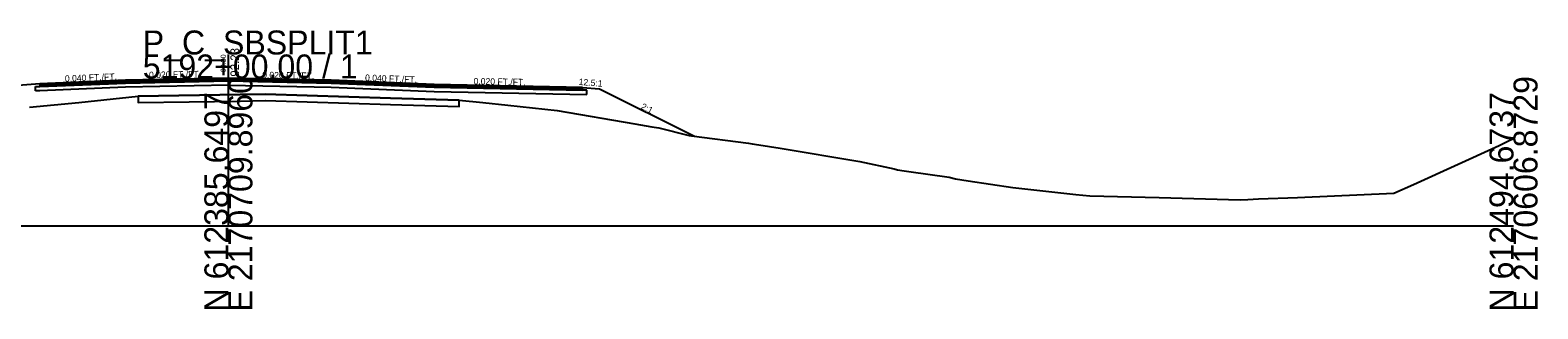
# Model space of a CAD drawing. Extents: x -26 to 1303, y -3010 to 12023.
# Drawn here: x 126.9 to 302.8, y 10490.3 to 10522.8 of the extents above; entities that cross this region are included whole.
import ezdxf

# ---------------------------------------------------------------- set-up
doc = ezdxf.new("R2010")
doc.units = 0
for name, color, linetype in [('RD_GPK_XS_Cell', 7, 'Continuous'), ('RD_XS_Base', 7, 'Continuous'), ('RD_XS_ExGround', 7, 'Continuous'), ('RD_XS_ExPaveRet', 7, 'Continuous'), ('RD_XS_Greenside', 7, 'Continuous'), ('RD_XS_Pave', 7, 'Continuous'), ('RD_XS_PaveOvlay_CP', 7, 'Continuous'), ('RD_XS_TieSlope', 7, 'Continuous'), ('RD_XS_TX_Elev_EX', 7, 'Continuous'), ('RD_XS_TX_Elev_PR', 7, 'Continuous'), ('RD_XS_TX_ShdSlope', 7, 'Continuous'), ('RD_XS_TX_Slope', 7, 'Continuous')]:
    doc.layers.add(name, color=color, linetype=linetype)

msp = doc.modelspace()

# ---------------------------------------------------------------- linework, layer by layer
at = {"layer": 'RD_GPK_XS_Cell'}
for p, q in [((150, 10500), (150, 10520)), ((0, 10500), (150, 10500)), ((150, 10500), (300, 10500))]:
    msp.add_line(p, q, dxfattribs=at)
at = {"layer": 'RD_XS_Base'}
for p, q in [((128, 10516.27), (138, 10516.67)), ((136, 10516.59), (136, 10516.59)), ((138, 10516.67), (150, 10516.91)), ((150, 10516.91), (150, 10517.07)), ((150, 10517.07), (150, 10516.41)), ((150, 10516.91), (150, 10516.91)), ((162, 10516.67), (150, 10516.91)), ((150, 10516.91), (150, 10516.91)), ((150, 10516.91), (150, 10516.41)), ((174, 10516.19), (162, 10516.67)), ((162, 10516.67), (162, 10516.67)), ((127.5, 10516.25), (128, 10516.27)), ((127.5, 10515.75), (127.5, 10516.25)), ((127.5, 10516.25), (127.5, 10516.25)), ((128, 10515.77), (127.5, 10515.75)), ((127.5, 10515.75), (127.5, 10515.75)), ((127.5, 10515.75), (127.5, 10515.75)), ((128, 10516.27), (128, 10516.27)), ((138, 10516.17), (128, 10515.77)), ((128, 10515.77), (128, 10515.77)), ((136, 10516.09), (136, 10516.09)), ((150, 10516.41), (138, 10516.17)), ((150, 10516.41), (150, 10516.41)), ((150, 10516.41), (162, 10516.17)), ((150, 10516.41), (150, 10516.41)), ((162, 10516.17), (162, 10516.17)), ((162, 10516.17), (174, 10515.69)), ((191.32, 10515.85), (174, 10516.19)), ((174, 10516.19), (174, 10516.19)), ((174, 10515.69), (174, 10515.69)), ((174, 10515.69), (191.82, 10515.34)), ((191.82, 10515.84), (191.32, 10515.85)), ((191.32, 10515.85), (191.32, 10515.85)), ((191.82, 10515.34), (191.82, 10515.84)), ((191.82, 10515.84), (191.82, 10515.84)), ((191.82, 10515.34), (191.82, 10515.34)), ((191.82, 10515.34), (191.82, 10515.34))]:
    msp.add_line(p, q, dxfattribs=at)
at = {"layer": 'RD_XS_ExGround'}
msp.add_lwpolyline([(126.8, 10513.87), (132.55, 10514.4), (139.47, 10515.14), (151.38, 10515.32), (154.34, 10515.37), (168.93, 10514.92), (176.95, 10514.67), (179.7, 10514.38), (182.62, 10514.07), (188.36, 10513.47), (197.44, 10511.91), (199.42, 10511.55), (200.25, 10511.43), (203.78, 10510.56), (204.06, 10510.5), (210.7, 10509.64), (211.15, 10509.58), (211.92, 10509.44), (214.4, 10509.06), (223.7, 10507.52), (227.69, 10506.65), (228.09, 10506.54), (228.88, 10506.43), (229.43, 10506.34), (234.12, 10505.67), (234.88, 10505.5), (236.33, 10505.27), (241.55, 10504.49), (248.91, 10503.67), (250.54, 10503.5), (258.65, 10503.31), (268.1, 10503.05), (268.99, 10503.07), (270.22, 10503.14), (274.79, 10503.32), (286.02, 10503.83), (288.32, 10504.81), (298.31, 10509.39), (299.32, 10509.88), (300, 10510.21)], dxfattribs=at)
at = {"layer": 'RD_XS_ExPaveRet'}
for points in [[(176.95, 10514.67), (168.93, 10514.92), (168.93, 10514.92), (154.34, 10515.37), (154.34, 10515.37), (154.34, 10515.37), (154.34, 10515.37), (151.38, 10515.32), (151.38, 10515.32), (139.47, 10515.14), (139.47, 10515.14), (139.47, 10514.39), (151.38, 10514.57), (151.38, 10514.57), (154.34, 10514.62), (154.34, 10514.62), (154.34, 10514.62), (154.34, 10514.62), (168.93, 10514.17), (168.93, 10514.17), (176.95, 10513.92), (176.95, 10513.92), (176.95, 10513.92), (176.95, 10514.67), (176.95, 10514.67)], [(176.95, 10514.67), (168.93, 10514.92), (154.34, 10515.37), (151.38, 10515.32), (139.47, 10515.14), (139.47, 10514.39), (151.38, 10514.57), (154.34, 10514.62), (168.93, 10514.17), (176.95, 10513.92), (176.95, 10514.67)]]:
    msp.add_lwpolyline(points, dxfattribs=at)
at = {"layer": 'RD_XS_Greenside'}
msp.add_line((193.32, 10516), (204.42, 10510.45), dxfattribs=at)
at = {"layer": 'RD_XS_Pave'}
for p, q in [((138, 10516.99), (128, 10516.59)), ((138, 10516.83), (128, 10516.43)), ((128, 10516.43), (138, 10516.83)), ((128, 10516.27), (138, 10516.67)), ((128, 10516.59), (128, 10516.59)), ((128, 10516.59), (128, 10516.43)), ((136, 10516.91), (136, 10516.91)), ((136, 10516.75), (136, 10516.75)), ((136, 10516.75), (136, 10516.75)), ((136, 10516.59), (136, 10516.59)), ((150, 10517.23), (138, 10516.99)), ((150, 10517.07), (138, 10516.83)), ((138, 10516.83), (150, 10517.07)), ((138, 10516.67), (150, 10516.91)), ((162, 10516.99), (150, 10517.23)), ((150, 10516.91), (150, 10517.07)), ((150, 10517.07), (162, 10516.83)), ((162, 10516.83), (150, 10517.07)), ((150, 10517.07), (150, 10517.07)), ((150, 10517.07), (150, 10516.91)), ((150, 10516.91), (150, 10516.91)), ((150, 10516.91), (150, 10516.91)), ((150, 10516.91), (150, 10516.91)), ((150, 10516.91), (162, 10516.67)), ((174, 10516.51), (162, 10516.99)), ((162, 10516.99), (162, 10516.99)), ((162, 10516.83), (162, 10516.83)), ((162, 10516.83), (174, 10516.35)), ((174, 10516.35), (162, 10516.83)), ((162, 10516.83), (162, 10516.83)), ((162, 10516.67), (162, 10516.67)), ((162, 10516.67), (174, 10516.19)), ((128, 10516.43), (128, 10516.43)), ((128, 10516.43), (128, 10516.27)), ((128, 10516.43), (128, 10516.43)), ((128, 10516.43), (128, 10516.43)), ((128, 10516.27), (128, 10516.27)), ((128, 10516.27), (128, 10516.27)), ((191.32, 10516.16), (174, 10516.51)), ((174, 10516.51), (174, 10516.51)), ((174, 10516.35), (174, 10516.35)), ((174, 10516.35), (191.32, 10516)), ((191.32, 10516), (174, 10516.35)), ((174, 10516.35), (174, 10516.35)), ((174, 10516.19), (174, 10516.19)), ((174, 10516.19), (191.32, 10515.85)), ((191.32, 10516), (191.32, 10516.16)), ((191.32, 10516.16), (191.32, 10516.16)), ((191.32, 10516), (191.32, 10516)), ((191.32, 10516), (191.32, 10516)), ((191.32, 10515.85), (191.32, 10516)), ((191.32, 10516), (191.32, 10516)), ((191.32, 10515.85), (191.32, 10515.85)), ((191.32, 10515.85), (191.32, 10515.85))]:
    msp.add_line(p, q, dxfattribs=at)
at = {"layer": 'RD_XS_PaveOvlay_CP'}
for p, q in [((138, 10516.99), (128, 10516.59)), ((128, 10516.59), (128, 10516.59)), ((136, 10516.91), (136, 10516.91)), ((150, 10517.23), (138, 10516.99)), ((162, 10516.99), (150, 10517.23)), ((174, 10516.51), (162, 10516.99)), ((162, 10516.99), (162, 10516.99)), ((191.32, 10516.16), (174, 10516.51)), ((174, 10516.51), (174, 10516.51)), ((191.32, 10516.16), (191.32, 10516.16))]:
    msp.add_line(p, q, dxfattribs=at)
at = {"layer": 'RD_XS_TieSlope'}
for p, q in [((128, 10516.59), (122, 10516.11)), ((191.32, 10516.16), (193.32, 10516))]:
    msp.add_line(p, q, dxfattribs=at)

# ---------------------------------------------------------------- texts
at = {"layer": 'RD_GPK_XS_Cell'}
for s, p in [('P_C_SBSPLIT1', (140, 10520)), ('5192+00.00 / 1', (140, 10517.2))]:
    msp.add_text(s, height=2.8, dxfattribs=at).set_placement(p)
for s, p in [('E 2170709.8960', (152.8, 10490)), ('E 2170606.8729', (302.8, 10490)), ('N 612385.6497', (150, 10490)), ('N 612494.6737', (300, 10490))]:
    msp.add_text(s, height=2.8, rotation=90, dxfattribs=at).set_placement(p)
at = {"layer": 'RD_XS_TX_Elev_EX'}
msp.add_text('90.30', height=0.6, rotation=90, dxfattribs=at).set_placement((149.7, 10517.93))
at = {"layer": 'RD_XS_TX_Elev_PR'}
msp.add_text('92.23', height=1, rotation=90, dxfattribs=at).set_placement((151.24, 10517.41))
at = {"layer": 'RD_XS_TX_ShdSlope'}
msp.add_text('12.5:1', height=0.75, rotation=355.4261, dxfattribs=at).set_placement((190.86, 10516.45))
at = {"layer": 'RD_XS_TX_Slope'}
for s, rotation, p in [('0.040 FT./FT.', 2.2906, (130.93, 10516.81)), ('0.020 FT./FT.', 1.1458, (140.74, 10517.23)), ('0.020 FT./FT.', 358.8542, (153.94, 10517.25)), ('0.040 FT./FT.', 357.7094, (165.94, 10516.93)), ('0.020 FT./FT.', 358.8542, (178.61, 10516.52)), ('2:1', 333.4349, (198.08, 10513.69))]:
    msp.add_text(s, height=0.75, rotation=rotation, dxfattribs=at).set_placement(p)

doc.saveas('drawing.dxf')
